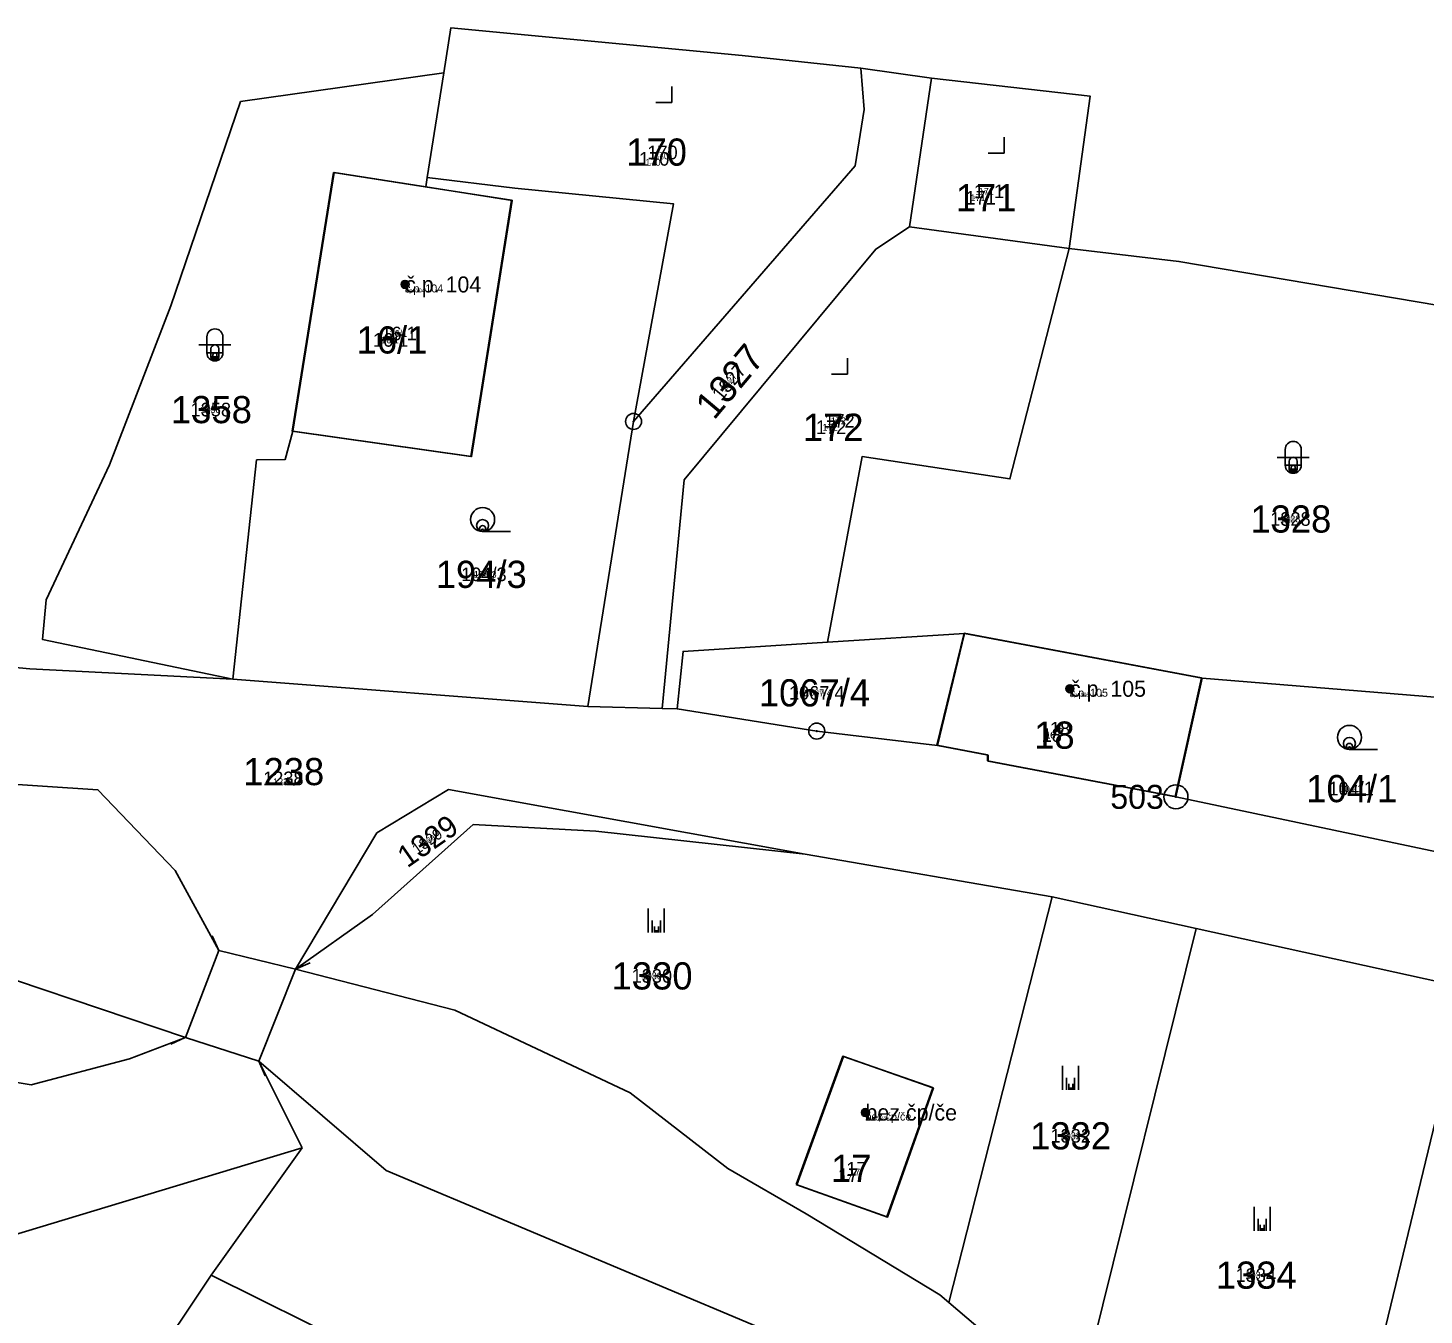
# Model space of a CAD drawing. Extents: x -744652 to -739090, y -980828 to -975855.
# Drawn here: x -741546.8 to -741459.5, y -978896.9 to -978816.4 of the extents above; entities that cross this region are included whole.
import ezdxf

# ---------------------------------------------------------------- set-up
doc = ezdxf.new("R2010")
doc.units = 0
for name, color, linetype in [('KAT_02_hranice parcel', 7, 'Continuous'), ('KAT_03_1000_st čísla parcelní', 7, 'Continuous'), ('KAT_03_1000_čísla parcelní', 7, 'Continuous'), ('KAT_03_1000_čísla popisná', 7, 'Continuous'), ('KAT_03_100_st čísla parcelní', 7, 'Continuous'), ('KAT_03_100_čísla parcelní', 7, 'Continuous'), ('KAT_03_100_čísla popisná', 7, 'Continuous'), ('KAT_03_250_st čísla parcelní', 7, 'Continuous'), ('KAT_03_250_čísla parcelní', 7, 'Continuous'), ('KAT_03_250_čísla popisná', 7, 'Continuous'), ('KAT_03_500_st čísla parcelní', 7, 'Continuous'), ('KAT_03_500_čísla parcelní', 7, 'Continuous'), ('KAT_03_500_čísla popisná', 7, 'Continuous'), ('KAT_04_vnitřní kresba', 7, 'Continuous'), ('KAT_05_1000_značky kultur', 7, 'Continuous'), ('KAT_05_100_značky kultur', 7, 'Continuous'), ('KAT_05_250_značky kultur', 7, 'Continuous'), ('KAT_05_500_značky kultur', 7, 'Continuous'), ('KAT_07_1000_značky budov', 7, 'Continuous'), ('KAT_07_100_značky budov', 7, 'Continuous'), ('KAT_07_500_značky budov', 7, 'Continuous'), ('KAT_11_značky bodu BP', 7, 'Continuous'), ('KAT_14_plocha_budovy', 7, 'Continuous')]:
    doc.layers.add(name, color=color, linetype=linetype)

msp = doc.modelspace()

# ---------------------------------------------------------------- linework, layer by layer
at = {"layer": 'KAT_02_hranice parcel'}
for p, q in [((-741521.87, -978825.78), (-741520.84, -978819.23)), ((-741490.35, -978819.57), (-741494.77, -978818.95)), ((-741490.35, -978819.57), (-741491.71, -978828.86)), ((-741521.87, -978825.78), (-741521.96, -978826.37)), ((-741491.71, -978828.86), (-741481.73, -978830.23)), ((-741511.82, -978858.86), (-741508.97, -978841.04)), ((-741488.27, -978854.29), (-741496.84, -978854.84)), ((-741488.27, -978854.29), (-741489.96, -978861.29)), ((-741473.43, -978857.08), (-741488.27, -978854.29)), ((-741534.03, -978857.15), (-741511.82, -978858.86)), ((-741475.06, -978864.51), (-741473.43, -978857.08)), ((-741449.51, -978859.04), (-741473.43, -978857.08)), ((-741507.18, -978858.98), (-741511.82, -978858.86)), ((-741507.18, -978858.98), (-741506.24, -978859)), ((-741475.06, -978864.51), (-741452.62, -978869.24)), ((-741498.24, -978868.09), (-741482.81, -978870.76)), ((-741489.26, -978896.13), (-741482.81, -978870.76)), ((-741482.81, -978870.76), (-741473.8, -978872.74)), ((-741481.68, -978904.54), (-741473.8, -978872.74)), ((-741473.8, -978872.74), (-741456.85, -978876.48)), ((-741456.85, -978876.48), (-741463.61, -978904.54)), ((-741536.99, -978879.56), (-741532.4, -978881.03)), ((-741532.4, -978881.03), (-741529.69, -978886.46)), ((-741529.69, -978886.46), (-741549.71, -978892.5)), ((-741529.69, -978886.46), (-741535.38, -978894.41)), ((-741535.38, -978894.41), (-741516.45, -978903.8))]:
    msp.add_line(p, q, dxfattribs=at)
for points in [[(-741520.84, -978819.23), (-741520.4, -978816.43), (-741502.19, -978818.15), (-741494.77, -978818.95)], [(-741534.03, -978857.15), (-741545.91, -978854.68), (-741545.7, -978852.2), (-741541.73, -978843.74), (-741537.89, -978833.8), (-741533.54, -978821.04), (-741520.84, -978819.23)], [(-741494.77, -978818.95), (-741494.55, -978821.54), (-741495.11, -978825.05), (-741508.97, -978841.04)], [(-741481.73, -978830.23), (-741480.42, -978820.7), (-741490.35, -978819.57)], [(-741521.96, -978826.37), (-741527.68, -978825.48), (-741530.28, -978841.65)], [(-741530.28, -978841.65), (-741519.1, -978843.23), (-741516.55, -978827.22), (-741521.96, -978826.37)], [(-741508.97, -978841.04), (-741506.47, -978827.43), (-741516.4, -978826.45), (-741521.87, -978825.78)], [(-741491.71, -978828.86), (-741493.83, -978830.26), (-741505.8, -978844.68), (-741507.18, -978858.98)], [(-741496.84, -978854.84), (-741494.67, -978843.22), (-741485.44, -978844.63), (-741481.73, -978830.23)], [(-741445.09, -978836.08), (-741474.88, -978831.03), (-741481.73, -978830.23)], [(-741530.28, -978841.65), (-741530.75, -978843.42), (-741532.54, -978843.44), (-741534.03, -978857.15)], [(-741534.03, -978857.15), (-741546.71, -978856.51), (-741549.17, -978856.27), (-741572.71, -978854.4)], [(-741496.84, -978854.84), (-741505.87, -978855.42), (-741506.24, -978859)], [(-741506.24, -978859), (-741497.52, -978860.4), (-741489.96, -978861.29)], [(-741489.96, -978861.29), (-741486.81, -978861.9), (-741486.8, -978862.27), (-741475.06, -978864.51)], [(-741530.1, -978875.28), (-741534.9, -978874.12), (-741537.62, -978869.11), (-741542.46, -978864.07), (-741552.55, -978863.4), (-741567.59, -978861.68)], [(-741530.1, -978875.28), (-741525.02, -978866.77), (-741520.53, -978864.06), (-741498.24, -978868.09)], [(-741530.1, -978875.28), (-741525.28, -978871.86), (-741518.99, -978866.24), (-741511.32, -978866.66), (-741498.24, -978868.09)], [(-741685.56, -978878.25), (-741680.41, -978880.7), (-741661.58, -978884.98), (-741655.06, -978886.51), (-741635.59, -978885.72), (-741619.1, -978884.68), (-741611.17, -978883.34), (-741592.35, -978878.33), (-741574.04, -978871.46), (-741563.57, -978870.59), (-741536.99, -978879.56)], [(-741489.26, -978896.13), (-741489.83, -978895.64), (-741498.18, -978890.59), (-741503.08, -978887.74), (-741509.18, -978883.02), (-741520.15, -978877.84), (-741530.1, -978875.28)], [(-741536.99, -978879.56), (-741540.49, -978880.9), (-741546.63, -978882.51), (-741573.26, -978878.04), (-741582.29, -978876.82), (-741601.01, -978883.06), (-741604.64, -978887.29), (-741608.84, -978893.9)], [(-741532.4, -978881.03), (-741524.43, -978887.87), (-741500.37, -978898), (-741495.92, -978900.05), (-741490.26, -978903.83), (-741486.16, -978908.13), (-741482.21, -978914.35), (-741477.28, -978924.87), (-741473.23, -978934.42), (-741473.73, -978934.21), (-741473.68, -978935.8), (-741472.93, -978935.79), (-741471.91, -978943.3), (-741468.66, -978957.55)], [(-741490.21, -978882.71), (-741495.85, -978880.74), (-741498.77, -978888.77), (-741493.09, -978890.79), (-741490.21, -978882.71)], [(-741539.79, -978902.99), (-741539.43, -978900.5), (-741535.38, -978894.41)], [(-741481.68, -978904.54), (-741483.92, -978900.67), (-741489.26, -978896.13)]]:
    msp.add_lwpolyline(points, dxfattribs=at)
at = {"layer": 'KAT_03_1000_čísla popisná'}
for centre in [(-741523.25, -978832.47), (-741481.69, -978857.75), (-741494.47, -978884.25)]:
    msp.add_circle(centre, 0.25, dxfattribs=at)
at = {"layer": 'KAT_03_100_čísla popisná'}
for centre in [(-741523.25, -978832.47), (-741481.69, -978857.75), (-741494.47, -978884.25)]:
    msp.add_circle(centre, 0.025, dxfattribs=at)
at = {"layer": 'KAT_03_250_čísla popisná'}
for centre in [(-741523.25, -978832.47), (-741481.69, -978857.75), (-741494.47, -978884.25)]:
    msp.add_circle(centre, 0.0625, dxfattribs=at)
at = {"layer": 'KAT_03_500_čísla popisná'}
for centre in [(-741523.25, -978832.47), (-741481.69, -978857.75), (-741494.47, -978884.25)]:
    msp.add_circle(centre, 0.125, dxfattribs=at)
at = {"layer": 'KAT_04_vnitřní kresba'}
for p, q in [((-741535.306, -978873.206), (-741534.9, -978874.119)), ((-741534.9, -978874.12), (-741536.99, -978879.56)), ((-741530.1, -978875.28), (-741532.4, -978881.03)), ((-741529.179, -978874.89), (-741530.099, -978875.28)), ((-741537.904, -978879.966), (-741536.991, -978879.56)), ((-741532.01, -978881.951), (-741532.4, -978881.031))]:
    msp.add_line(p, q, dxfattribs=at)
at = {"layer": 'KAT_05_1000_značky kultur'}
for p, q in [((-741506.57, -978821.1), (-741506.57, -978820.1)), ((-741507.571, -978821.1), (-741506.57, -978821.1)), ((-741485.81, -978824.27), (-741485.81, -978823.27)), ((-741486.811, -978824.27), (-741485.81, -978824.27)), ((-741535.641, -978835.751), (-741535.641, -978836.752)), ((-741534.639, -978836.752), (-741534.639, -978835.751)), ((-741536.141, -978836.251), (-741534.139, -978836.251)), ((-741495.6, -978838.08), (-741495.6, -978837.08)), ((-741496.601, -978838.08), (-741495.6, -978838.08)), ((-741468.231, -978842.781), (-741468.231, -978843.782)), ((-741467.229, -978843.782), (-741467.229, -978842.781)), ((-741468.731, -978843.281), (-741466.729, -978843.281)), ((-741518.403, -978847.92), (-741516.653, -978847.92)), ((-741464.213, -978861.54), (-741462.463, -978861.54)), ((-741508.051, -978872.99), (-741508.051, -978871.49)), ((-741507.05, -978872.99), (-741507.05, -978871.49)), ((-741482.151, -978882.83), (-741482.151, -978881.33)), ((-741481.15, -978882.83), (-741481.15, -978881.33)), ((-741470.171, -978891.64), (-741470.171, -978890.14)), ((-741469.17, -978891.64), (-741469.17, -978890.14))]:
    msp.add_line(p, q, dxfattribs=at)
for centre in [(-741518.403, -978847.17), (-741464.213, -978860.79)]:
    msp.add_circle(centre, 0.75, dxfattribs=at)
for centre, start, end in [((-741535.14, -978835.751), 0, 180), ((-741535.14, -978836.751), 180, 359.98789), ((-741467.73, -978842.781), 0, 180), ((-741467.73, -978843.781), 180, 359.98789)]:
    msp.add_arc(centre, 0.5, start, end, dxfattribs=at)
at = {"layer": 'KAT_05_100_značky kultur'}
for p, q in [((-741506.67, -978821.1), (-741506.57, -978821.1)), ((-741506.57, -978821.1), (-741506.57, -978821)), ((-741485.91, -978824.27), (-741485.81, -978824.27)), ((-741485.81, -978824.27), (-741485.81, -978824.17)), ((-741535.24, -978837.15), (-741535.04, -978837.15)), ((-741535.19, -978837.1), (-741535.19, -978837.2)), ((-741535.09, -978837.2), (-741535.09, -978837.1)), ((-741495.7, -978838.08), (-741495.6, -978838.08)), ((-741495.6, -978838.08), (-741495.6, -978837.98)), ((-741467.83, -978844.18), (-741467.63, -978844.18)), ((-741467.78, -978844.13), (-741467.78, -978844.23)), ((-741467.68, -978844.23), (-741467.68, -978844.13)), ((-741518.409, -978847.92), (-741518.234, -978847.92)), ((-741464.219, -978861.54), (-741464.044, -978861.54)), ((-741507.591, -978872.99), (-741507.591, -978872.84)), ((-741507.491, -978872.99), (-741507.491, -978872.84)), ((-741481.691, -978882.83), (-741481.691, -978882.68)), ((-741481.591, -978882.83), (-741481.591, -978882.68)), ((-741469.711, -978891.64), (-741469.711, -978891.49)), ((-741469.611, -978891.64), (-741469.611, -978891.49))]:
    msp.add_line(p, q, dxfattribs=at)
for centre in [(-741518.409, -978847.845), (-741464.219, -978861.465)]:
    msp.add_circle(centre, 0.075, dxfattribs=at)
for centre, start, end in [((-741535.14, -978837.1), 0, 180), ((-741535.14, -978837.2), 180, 359.98789), ((-741467.73, -978844.13), 0, 180), ((-741467.73, -978844.23), 180, 359.98789)]:
    msp.add_arc(centre, 0.05, start, end, dxfattribs=at)
at = {"layer": 'KAT_05_250_značky kultur'}
for p, q in [((-741506.82, -978821.1), (-741506.57, -978821.1)), ((-741506.57, -978821.1), (-741506.57, -978820.85)), ((-741486.06, -978824.27), (-741485.81, -978824.27)), ((-741485.81, -978824.27), (-741485.81, -978824.02)), ((-741535.265, -978836.875), (-741535.265, -978837.125)), ((-741535.015, -978837.125), (-741535.015, -978836.875)), ((-741535.39, -978837), (-741534.89, -978837)), ((-741495.6, -978838.08), (-741495.6, -978837.83)), ((-741495.85, -978838.08), (-741495.6, -978838.08)), ((-741467.855, -978843.905), (-741467.855, -978844.155)), ((-741467.605, -978844.155), (-741467.605, -978843.905)), ((-741467.98, -978844.03), (-741467.48, -978844.03)), ((-741518.408, -978847.92), (-741517.971, -978847.92)), ((-741464.218, -978861.54), (-741463.781, -978861.54)), ((-741507.668, -978872.99), (-741507.668, -978872.615)), ((-741507.417, -978872.99), (-741507.417, -978872.615)), ((-741481.768, -978882.83), (-741481.768, -978882.455)), ((-741481.517, -978882.83), (-741481.517, -978882.455)), ((-741469.788, -978891.64), (-741469.788, -978891.265)), ((-741469.537, -978891.64), (-741469.537, -978891.265))]:
    msp.add_line(p, q, dxfattribs=at)
for centre in [(-741518.408, -978847.732), (-741464.218, -978861.352)]:
    msp.add_circle(centre, 0.187, dxfattribs=at)
for centre, start, end in [((-741535.14, -978836.875), 0, 180), ((-741535.14, -978837.125), 180, 359.98789), ((-741467.73, -978843.905), 0, 180), ((-741467.73, -978844.155), 180, 359.98789)]:
    msp.add_arc(centre, 0.125, start, end, dxfattribs=at)
at = {"layer": 'KAT_05_500_značky kultur'}
for p, q in [((-741507.071, -978821.1), (-741506.57, -978821.1)), ((-741506.57, -978821.1), (-741506.57, -978820.6)), ((-741485.81, -978824.27), (-741485.81, -978823.77)), ((-741486.311, -978824.27), (-741485.81, -978824.27)), ((-741535.64, -978836.75), (-741534.64, -978836.75)), ((-741535.39, -978836.5), (-741535.39, -978837.001)), ((-741534.89, -978837.001), (-741534.89, -978836.5)), ((-741495.6, -978838.08), (-741495.6, -978837.58)), ((-741496.101, -978838.08), (-741495.6, -978838.08)), ((-741468.231, -978843.78), (-741467.23, -978843.78)), ((-741467.981, -978843.53), (-741467.981, -978844.031)), ((-741467.48, -978844.031), (-741467.48, -978843.53)), ((-741518.407, -978847.92), (-741517.532, -978847.92)), ((-741464.216, -978861.54), (-741463.341, -978861.54)), ((-741507.796, -978872.99), (-741507.796, -978872.24)), ((-741507.295, -978872.99), (-741507.295, -978872.24)), ((-741481.895, -978882.83), (-741481.895, -978882.08)), ((-741481.395, -978882.83), (-741481.395, -978882.08)), ((-741469.916, -978891.64), (-741469.916, -978890.89)), ((-741469.415, -978891.64), (-741469.415, -978890.89))]:
    msp.add_line(p, q, dxfattribs=at)
for centre in [(-741518.406, -978847.545), (-741464.216, -978861.165)]:
    msp.add_circle(centre, 0.375, dxfattribs=at)
for centre, start, end in [((-741535.14, -978836.5), 0, 180), ((-741535.14, -978837), 180, 359.98789), ((-741467.73, -978843.53), 0, 180), ((-741467.73, -978844.03), 180, 359.98789)]:
    msp.add_arc(centre, 0.25, start, end, dxfattribs=at)
at = {"layer": 'KAT_07_1000_značky budov'}
for centre in [(-741523.257, -978832.469), (-741481.697, -978857.749), (-741494.477, -978884.249)]:
    msp.add_circle(centre, 0.175, dxfattribs=at)
at = {"layer": 'KAT_07_100_značky budov'}
for centre in [(-741523.251, -978832.47), (-741481.691, -978857.75), (-741494.471, -978884.25)]:
    msp.add_circle(centre, 0.0175, dxfattribs=at)
at = {"layer": 'KAT_07_500_značky budov'}
for centre in [(-741523.253, -978832.47), (-741481.693, -978857.75), (-741494.473, -978884.25)]:
    msp.add_circle(centre, 0.0875, dxfattribs=at)
at = {"layer": 'KAT_11_značky bodu BP'}
for centre, radius in [((-741508.97, -978841.04), 0.5), ((-741508.97, -978841.04), 0.0303), ((-741497.52, -978860.4), 0.5), ((-741497.52, -978860.4), 0.0303), ((-741475.06, -978864.51), 0.75), ((-741475.06, -978864.51), 0.03)]:
    msp.add_circle(centre, radius, dxfattribs=at)
at = {"layer": 'KAT_14_plocha_budovy'}
for points in [[(-741527.721, -978825.469), (-741530.321, -978841.639), (-741519.141, -978843.219), (-741516.591, -978827.209), (-741522.001, -978826.359)], [(-741490.001, -978861.279), (-741486.851, -978861.889), (-741486.841, -978862.259), (-741475.101, -978864.499), (-741473.471, -978857.069), (-741488.311, -978854.279)], [(-741498.811, -978888.759), (-741493.131, -978890.779), (-741490.251, -978882.699), (-741495.891, -978880.729)]]:
    msp.add_lwpolyline(points, close=True, dxfattribs=at)

# ---------------------------------------------------------------- texts
at = {"layer": 'KAT_03_1000_st čísla parcelní'}
for s, p in [('170', (-741509.426, -978825.044)), ('171', (-741488.826, -978827.9)), ('16/1', (-741526.283, -978836.79)), ('172', (-741498.386, -978842.25)), ('18', (-741483.924, -978861.5)), ('17', (-741496.624, -978888.594))]:
    msp.add_text(s, height=1.7, dxfattribs=at).set_placement(p)
at = {"layer": 'KAT_03_1000_čísla parcelní'}
for s, height, rotation, p in [('1327', 1.7, 50, (-741503.936, -978841.001)), ('1329', 1.361, 35, (-741523.113, -978868.99))]:
    msp.add_text(s, height=height, rotation=rotation, dxfattribs=at).set_placement(p)
for s, p in [('1358', (-741537.887, -978841.146)), ('1328', (-741470.407, -978847.986)), ('194/3', (-741521.333, -978851.446)), ('1067/4', (-741501.135, -978858.856)), ('1238', (-741533.367, -978863.78)), ('104/1', (-741466.913, -978864.846)), ('1330', (-741510.337, -978876.556)), ('1332', (-741484.177, -978886.556)), ('1334', (-741472.567, -978895.266))]:
    msp.add_text(s, height=1.7, dxfattribs=at).set_placement(p)
at = {"layer": 'KAT_03_1000_čísla popisná'}
for s, p in [('č.p. 104', (-741523.25, -978832.97)), ('č.p. 105', (-741481.69, -978858.25)), ('bez čp/če', (-741494.47, -978884.75))]:
    msp.add_text(s, height=1, dxfattribs=at).set_placement(p)
at = {"layer": 'KAT_03_100_st čísla parcelní'}
for s, p in [('170', (-741507.992, -978825.044)), ('171', (-741487.73, -978827.135)), ('16/1', (-741524.44, -978836.025)), ('172', (-741496.91, -978841.485)), ('18', (-741483.081, -978860.735)), ('17', (-741495.835, -978888.594))]:
    msp.add_text(s, height=0.17, dxfattribs=at).set_placement(p)
at = {"layer": 'KAT_03_100_čísla parcelní'}
for s, p in [('170', (-741507.471, -978824.64)), ('171', (-741487.208, -978826.731)), ('16/1', (-741523.918, -978835.621)), ('1358', (-741535.682, -978840.381)), ('172', (-741496.388, -978841.081)), ('1328', (-741468.178, -978847.221)), ('194/3', (-741518.478, -978850.681)), ('1067/4', (-741497.75, -978858.091)), ('18', (-741482.559, -978860.331)), ('1238', (-741531.138, -978863.78)), ('104/1', (-741464.426, -978864.081)), ('1330', (-741508.09, -978875.791)), ('1332', (-741481.888, -978885.791)), ('17', (-741495.313, -978888.19)), ('1334', (-741470.344, -978894.501))]:
    msp.add_text(s, height=0.17, dxfattribs=at).set_placement(p)
for s, height, rotation, p in [('1327', 0.17, 50, (-741503.124, -978838.844)), ('1329', 0.1361, 35, (-741522.015, -978867.473))]:
    msp.add_text(s, height=height, rotation=rotation, dxfattribs=at).set_placement(p)
at = {"layer": 'KAT_03_100_čísla popisná'}
for s, p in [('č.p. 104', (-741523.25, -978832.97)), ('č.p. 105', (-741481.69, -978858.25)), ('bez čp/če', (-741494.47, -978884.75))]:
    msp.add_text(s, height=0.1, dxfattribs=at).set_placement(p)
at = {"layer": 'KAT_03_250_st čísla parcelní'}
for s, p in [('170', (-741508.231, -978825.044)), ('171', (-741487.912, -978827.262)), ('16/1', (-741524.747, -978836.152)), ('172', (-741497.156, -978841.612)), ('18', (-741483.221, -978860.862)), ('17', (-741495.966, -978888.594))]:
    msp.add_text(s, height=0.425, dxfattribs=at).set_placement(p)
at = {"layer": 'KAT_03_250_čísla parcelní'}
for s, p in [('170', (-741507.709, -978824.64)), ('171', (-741487.391, -978826.859)), ('16/1', (-741524.225, -978835.749)), ('1358', (-741536.05, -978840.509)), ('172', (-741496.634, -978841.209)), ('1328', (-741468.55, -978847.349)), ('194/3', (-741518.954, -978850.809)), ('1067/4', (-741498.314, -978858.219)), ('18', (-741482.699, -978860.459)), ('1238', (-741531.51, -978863.78)), ('104/1', (-741464.84, -978864.209)), ('1330', (-741508.465, -978875.919)), ('1332', (-741482.27, -978885.919)), ('17', (-741495.445, -978888.19)), ('1334', (-741470.715, -978894.629))]:
    msp.add_text(s, height=0.425, dxfattribs=at).set_placement(p)
for s, height, rotation, p in [('1327', 0.425, 50, (-741503.26, -978839.203)), ('1329', 0.3402, 35, (-741522.198, -978867.726))]:
    msp.add_text(s, height=height, rotation=rotation, dxfattribs=at).set_placement(p)
at = {"layer": 'KAT_03_250_čísla popisná'}
for s, p in [('č.p. 104', (-741523.25, -978832.97)), ('č.p. 105', (-741481.69, -978858.25)), ('bez čp/če', (-741494.47, -978884.75))]:
    msp.add_text(s, height=0.25, dxfattribs=at).set_placement(p)
at = {"layer": 'KAT_03_500_st čísla parcelní'}
for s, p in [('170', (-741508.629, -978825.044)), ('171', (-741488.217, -978827.475)), ('16/1', (-741525.259, -978836.365)), ('172', (-741497.566, -978841.825)), ('18', (-741483.455, -978861.075)), ('17', (-741496.185, -978888.594))]:
    msp.add_text(s, height=0.85, dxfattribs=at).set_placement(p)
at = {"layer": 'KAT_03_500_čísla parcelní'}
for s, p in [('170', (-741508.108, -978824.64)), ('171', (-741487.695, -978827.071)), ('16/1', (-741524.737, -978835.961)), ('1358', (-741536.662, -978840.721)), ('172', (-741497.044, -978841.421)), ('1328', (-741469.169, -978847.561)), ('194/3', (-741519.747, -978851.021)), ('1067/4', (-741499.255, -978858.431)), ('18', (-741482.934, -978860.671)), ('1238', (-741532.129, -978863.78)), ('104/1', (-741465.531, -978864.421)), ('1330', (-741509.089, -978876.131)), ('1332', (-741482.905, -978886.131)), ('17', (-741495.664, -978888.19)), ('1334', (-741471.332, -978894.841))]:
    msp.add_text(s, height=0.85, dxfattribs=at).set_placement(p)
for s, height, rotation, p in [('1327', 0.85, 50, (-741503.485, -978839.802)), ('1329', 0.6805, 35, (-741522.503, -978868.147))]:
    msp.add_text(s, height=height, rotation=rotation, dxfattribs=at).set_placement(p)
at = {"layer": 'KAT_03_500_čísla popisná'}
for s, p in [('č.p. 104', (-741523.25, -978832.97)), ('č.p. 105', (-741481.69, -978858.25)), ('bez čp/če', (-741494.47, -978884.75))]:
    msp.add_text(s, height=0.5, dxfattribs=at).set_placement(p)
at = {"layer": 'KAT_11_značky bodu BP'}
msp.add_text('503', height=1.5, dxfattribs=at).set_placement((-741479.163, -978865.26))

doc.saveas('drawing.dxf')
